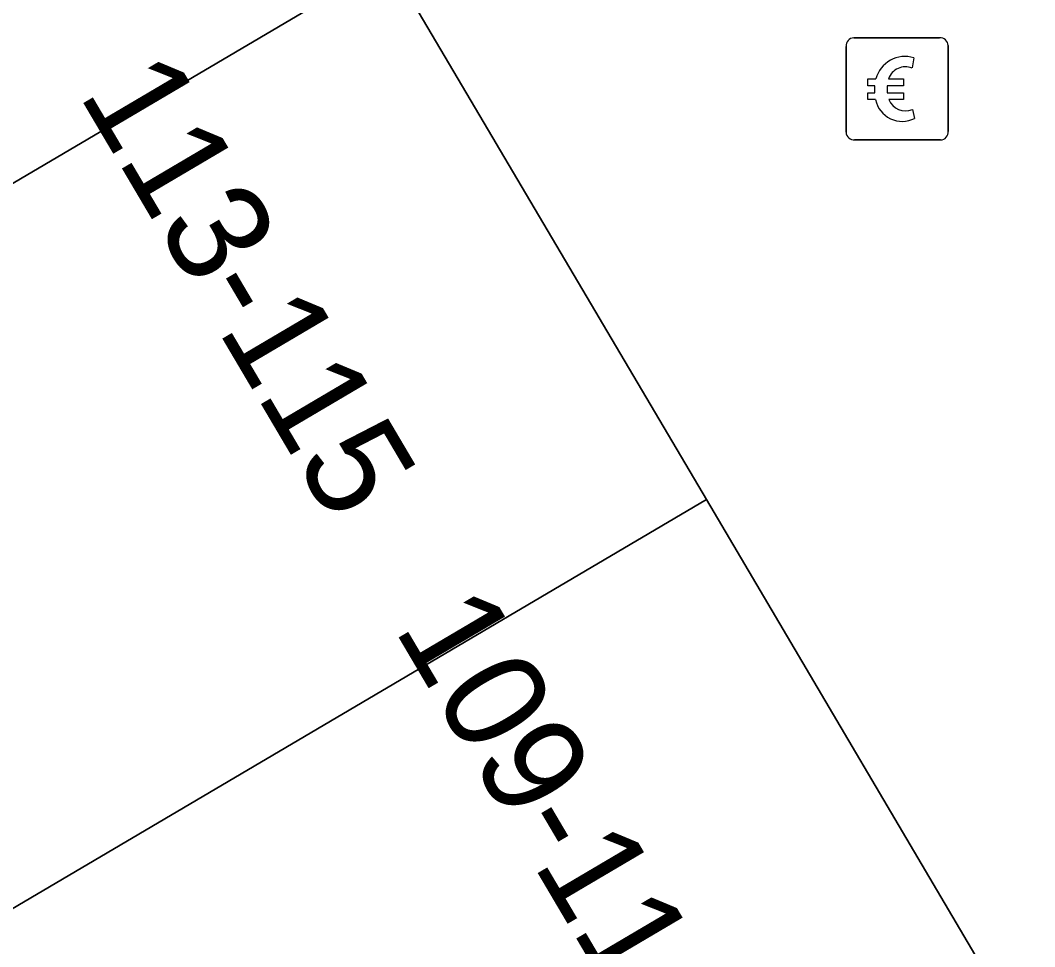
# Model space of a CAD drawing. Extents: x 160377 to 161131, y 383938 to 384853.
# Drawn here: x 161059.01 to 161068.93, y 384408.08 to 384417.15 of the extents above; entities that cross this region are included whole.
import ezdxf

# ---------------------------------------------------------------- set-up
doc = ezdxf.new("R2010")
doc.units = 0
for name, color, linetype in [('IMGEO_Betaalautomaat', 7, 'Continuous'), ('IMGEO_Pand', 7, 'Continuous'), ('IMGEO_Pand_nummerreeks', 7, 'Continuous'), ('IMGEO_Voetpad_open', 7, 'Continuous')]:
    doc.layers.add(name, color=color, linetype=linetype)

msp = doc.modelspace()

# ---------------------------------------------------------------- linework, layer by layer
at = {"layer": 'IMGEO_Betaalautomaat'}
for p, q in [((161067.1619, 384416.9785), (161068.0028, 384416.9785)), ((161068.0028, 384416.9785), (161067.1619, 384416.9785)), ((161067.0875, 384416.0539), (161067.0875, 384416.8948)), ((161067.0875, 384416.8948), (161067.0875, 384416.0539)), ((161068.0865, 384416.9041), (161068.0865, 384416.0632)), ((161068.0865, 384416.0632), (161068.0865, 384416.9041)), ((161067.7488, 384416.7832), (161067.7325, 384416.6834)), ((161067.3698, 384416.4415), (161067.3699, 384416.5101)), ((161067.4908, 384416.5101), (161067.4908, 384416.4415)), ((161067.736, 384416.2768), (161067.7577, 384416.1904)), ((161068.0121, 384415.9795), (161067.1712, 384415.9795)), ((161067.1712, 384415.9795), (161068.0121, 384415.9795))]:
    msp.add_line(p, q, dxfattribs=at)
for points in [[(161067.3699, 384416.5101), (161067.3014, 384416.5101), (161067.3014, 384416.5786), (161067.3798, 384416.5786)], [(161067.502, 384416.5786), (161067.6494, 384416.5786), (161067.6494, 384416.5101), (161067.4908, 384416.5101)], [(161067.3752, 384416.3735), (161067.3014, 384416.3735), (161067.3014, 384416.4415), (161067.3698, 384416.4415)], [(161067.4908, 384416.4415), (161067.6494, 384416.4415), (161067.6494, 384416.3735), (161067.5047, 384416.3735)]]:
    msp.add_lwpolyline(points, dxfattribs=at)
for centre, radius, start, end in [((161067.1652, 384416.9006), 0.0779, 92.4484, 184.28452), ((161067.1652, 384416.9006), 0.0779, 92.4484, 184.28452), ((161068.0086, 384416.9008), 0.0779, 2.4484, 94.28452), ((161068.0086, 384416.9008), 0.0779, 2.4484, 94.28452), ((161067.6631, 384416.5027), 0.2933, 73.01398, 165.01395), ((161067.6694, 384416.5162), 0.1786, 69.32359, 159.56827), ((161067.6364, 384416.4281), 0.2668, 191.80956, 297.03891), ((161067.6694, 384416.4426), 0.1787, 202.76249, 291.86925), ((161067.1653, 384416.0572), 0.0779, 182.4484, 274.28452), ((161067.1653, 384416.0572), 0.0779, 182.4484, 274.28452), ((161068.0088, 384416.0573), 0.0779, 272.4484, 4.28452), ((161068.0088, 384416.0573), 0.0779, 272.4484, 4.28452)]:
    msp.add_arc(centre, radius, start, end, dxfattribs=at)
at = {"layer": 'IMGEO_Pand'}
for points in [[(161059.591, 384422.852), (161045.648, 384414.632), (161048.671, 384409.508), (161062.614, 384417.727)], [(161065.721, 384412.461), (161062.614, 384417.727), (161048.671, 384409.508), (161049.106, 384408.771), (161042.334, 384402.501), (161044.009, 384399.662)], [(161047.022, 384394.555), (161068.766, 384407.3), (161065.721, 384412.461), (161044.009, 384399.662)]]:
    msp.add_lwpolyline(points, close=True, dxfattribs=at)
at = {"layer": 'IMGEO_Voetpad_open'}
msp.add_lwpolyline([(161041.371, 384453.848), (161044.477, 384448.594), (161047.632, 384443.257), (161050.517, 384438.378), (161050.66, 384438.06), (161052.976, 384434.065), (161053.43, 384433.295), (161056.474, 384428.135), (161059.591, 384422.852), (161062.614, 384417.727), (161065.721, 384412.461), (161068.766, 384407.3), (161071.959, 384401.887), (161074.99, 384396.751), (161077.859, 384391.887), (161078.036, 384391.587), (161078.273, 384391.086), (161081.775, 384383.667), (161084.299, 384378.323)], dxfattribs=at)

# ---------------------------------------------------------------- texts
at = {"layer": 'IMGEO_Pand_nummerreeks'}
for s, p in [('113-115', (161059.5725, 384416.4282)), ('109-111', (161062.658, 384411.198))]:
    msp.add_text(s, height=1, rotation=300.53884, dxfattribs=at).set_placement(p)

doc.saveas('drawing.dxf')
